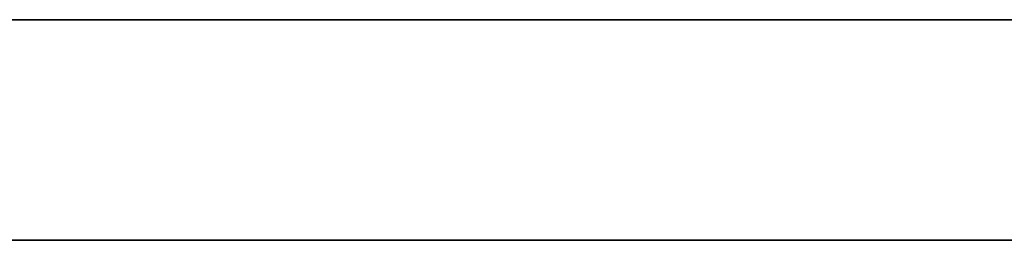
# Model space of a CAD drawing. Header units: millimetres. Extents: x -1100 to 1100, y -7 to 710.
# Tile 325 of 507: x 156.1 to 176.21, y 705.5 to 710. Entities that reach past the tile are written whole.
import ezdxf

# ---------------------------------------------------------------- set-up
doc = ezdxf.new("R2010")
doc.units = ezdxf.units.MM
doc.header["$MEASUREMENT"] = 0
doc.layers.add('IGES LEVEL 15', color=7, linetype='Continuous')

msp = doc.modelspace()

# ---------------------------------------------------------------- linework, layer by layer
at = {"layer": 'IGES LEVEL 15'}
for points in [[(-1100, 710, 0), (-1100, 710, 1200), (1100, 710, 1200), (1100, 710, 0)], [(1100, 710, 0), (1100, 710, -1200), (-1100, 710, -1200), (-1100, 710, 0)]]:
    msp.add_rational_spline(points, [1, 0.333333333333, 0.333333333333, 1], degree=3, dxfattribs=at)
at = {"layer": 'IGES LEVEL 15', "color": 253}
for points in [[(-1100, 710, 0), (-1100, 710, 1200), (1100, 710, 1200), (1100, 710, 0)], [(1100, 710, 0), (1100, 710, -1200), (-1100, 710, -1200), (-1100, 710, 0)], [(-1100, 710, 0), (-1100, 710, 1200), (1100, 710, 1200), (1100, 710, 0)], [(1100, 710, 0), (1100, 710, -1200), (-1100, 710, -1200), (-1100, 710, 0)], [(-1100, 705.5, 0), (-1100, 705.5, 1200), (1100, 705.5, 1200), (1100, 705.5, 0)], [(1100, 705.5, 0), (1100, 705.5, -1200), (-1100, 705.5, -1200), (-1100, 705.5, 0)]]:
    msp.add_rational_spline(points, [1, 0.333333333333, 0.333333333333, 1], degree=3, dxfattribs=at)
msp.add_open_spline([(-1100, 710, 0), (0, 710, 0), (1100, 710, 0)], degree=2, dxfattribs=at)

doc.saveas('drawing.dxf')
